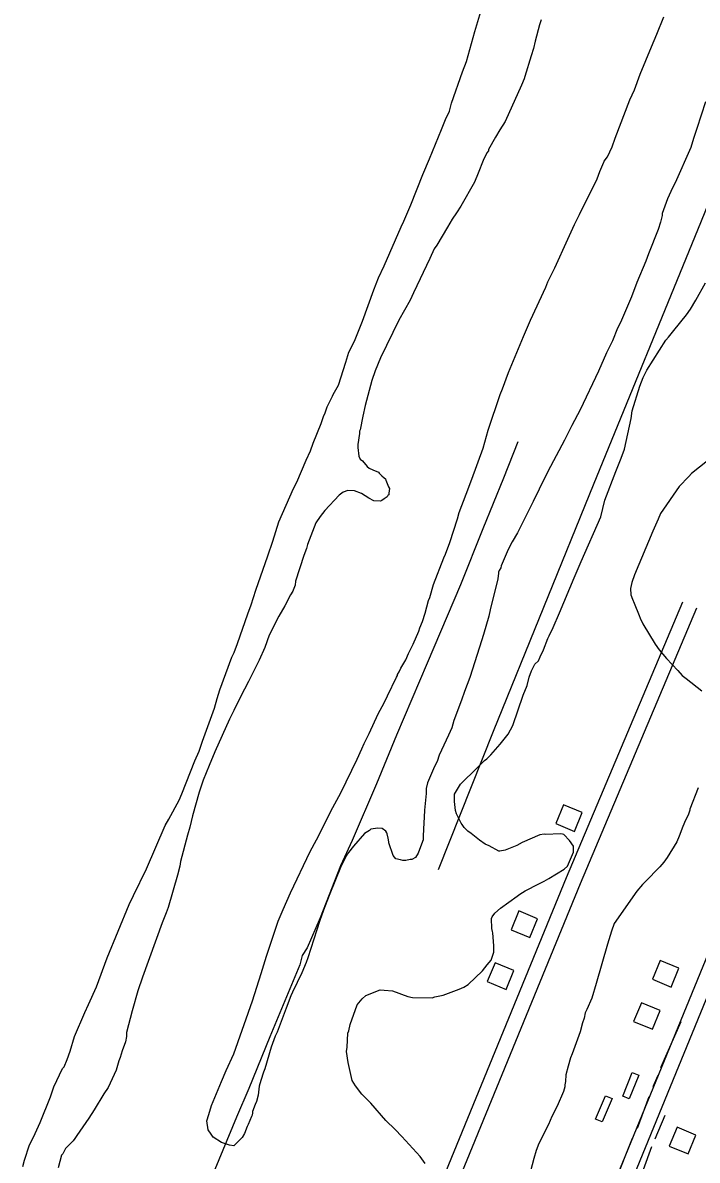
# Model space of a CAD drawing. Extents: x 3329332 to 3367211, y 631066 to 656469.
# Drawn here: x 3345618 to 3346946, y 650510 to 652751 of the extents above; entities that cross this region are included whole.
import ezdxf

# ---------------------------------------------------------------- set-up
doc = ezdxf.new("R2010")
doc.units = 0
for name, color, linetype in [('V-BLDG-OTLN', 7, 'Continuous'), ('V-ROAD-CNTR', 7, 'Continuous'), ('V-SITE-VEGE', 7, 'Continuous'), ('V-TOPO-SHOR', 7, 'Continuous')]:
    doc.layers.add(name, color=color, linetype=linetype)

msp = doc.modelspace()

# ---------------------------------------------------------------- linework, layer by layer
at = {"layer": 'V-BLDG-OTLN'}
for points in [[(3346703.8, 651158), (3346719.2, 651194.9), (3346682.2, 651210.3), (3346666.9, 651173.3)], [(3346616, 650949.1), (3346631.4, 650986), (3346594.4, 651001.4), (3346579.1, 650964.4)], [(3346569.1, 650846.9), (3346584.5, 650883.8), (3346547.5, 650899.1), (3346532.2, 650862.2)], [(3346894.3, 650851.4), (3346909.6, 650888.4), (3346872.6, 650903.7), (3346857.3, 650866.7)], [(3346857.3, 650768.4), (3346872.6, 650805.4), (3346835.6, 650820.6), (3346820.4, 650783.7)], [(3346830.6, 650677.6), (3346811.8, 650631.2), (3346798.8, 650636.5), (3346817.6, 650682.8)], [(3346777.8, 650631.9), (3346758.5, 650585.8), (3346745.6, 650591.2), (3346764.9, 650637.3)], [(3346905.9, 650575.3), (3346890.6, 650538.3), (3346927.6, 650523), (3346942.8, 650560)]]:
    msp.add_lwpolyline(points, close=True, dxfattribs=at)
at = {"layer": 'V-ROAD-CNTR'}
for points in [[(3346397, 650356.1), (3346688.1, 651066.9), (3346916.9, 651610)], [(3347250.7, 651609.4), (3346738.9, 650360.4), (3346687.6, 650235.4)], [(3347278.5, 651598), (3346766.7, 650349), (3346106.4, 648741.4)], [(3346423.9, 650342.8), (3346715.8, 651055.4), (3346944.6, 651598.3)]]:
    msp.add_lwpolyline(points, dxfattribs=at)
at = {"layer": 'V-SITE-VEGE'}
for points in [[(3346260, 652101.9), (3346270.6, 652123.5), (3346286.7, 652162.7), (3346309.2, 652224.7), (3346317.8, 652248.4), (3346329.5, 652272.1), (3346362.6, 652348.4), (3346368, 652359.8), (3346381.9, 652391.8), (3346405.4, 652451.6), (3346418.2, 652482.6), (3346441.8, 652540.4), (3346450.3, 652560), (3346457.8, 652576.5), (3346462.1, 652592), (3346483.6, 652653.9), (3346491.2, 652674.6), (3346507.5, 652733.5), (3346519.4, 652772.7)], [(3346148.9, 650841.1), (3346145.7, 650833.9), (3346136, 650810.1), (3346118.8, 650762.6), (3346114.6, 650754.4), (3346107.1, 650732.7), (3346094.1, 650690.3), (3346091.9, 650684.1), (3346086.5, 650667.6), (3346083.3, 650656.3), (3346081, 650638.7), (3346077.7, 650626.2), (3346075.6, 650620.1), (3346070.2, 650606.6), (3346070.2, 650603.5), (3346069.1, 650599.4), (3346068, 650596.3), (3346061.6, 650580.8), (3346059.5, 650576.7), (3346054.1, 650563.3), (3346049.9, 650555), (3346033.1, 650538.7), (3346024.8, 650539.8), (3346009.3, 650545.2), (3345992.8, 650555.7), (3345988.8, 650562), (3345982.7, 650570.4), (3345979.8, 650588.1), (3345984.1, 650600.5), (3345989.5, 650618), (3346008.7, 650665.5), (3346018.3, 650687.1), (3346033.3, 650720.1), (3346069.8, 650824.4), (3346087.1, 650878.1), (3346097.9, 650912.2), (3346120.5, 650981.4), (3346130.2, 651004.1), (3346145.1, 651037.1), (3346183.4, 651118.6), (3346196.2, 651141.2), (3346228.1, 651205.2), (3346244, 651234), (3346275.9, 651300), (3346285.5, 651320.6), (3346289.8, 651330.9), (3346299.4, 651350.5), (3346317.5, 651389.7), (3346329.2, 651411.3), (3346335.6, 651424.7), (3346353.7, 651461.8), (3346355.8, 651464.9), (3346355.8, 651467), (3346359, 651472.1), (3346362.2, 651479.3), (3346371.7, 651495.8), (3346377.1, 651508.2), (3346386.6, 651526.8), (3346397.3, 651552.5), (3346399.5, 651558.7), (3346404.8, 651571.1), (3346410.2, 651587.6), (3346416.7, 651612.5), (3346418.9, 651618.7), (3346426.5, 651644.5), (3346446.8, 651697.1), (3346450, 651704.3), (3346458.6, 651727.1), (3346473.7, 651773.5), (3346477, 651785.9), (3346490.9, 651822.1), (3346501.6, 651852), (3346524.2, 651912.9), (3346530.7, 651936.7), (3346534, 651948.1), (3346557.6, 652018.3), (3346561.9, 652029.6), (3346573.7, 652061.6), (3346603.7, 652132.8), (3346617.6, 652164.8), (3346647.4, 652229.8), (3346651.7, 652240.1), (3346665.5, 652267.9), (3346691.1, 652324.6), (3346703.9, 652353.5), (3346713.5, 652373.1), (3346748.6, 652443.2), (3346754, 652457.6), (3346761.4, 652476.2), (3346762.5, 652478.3), (3346768.8, 652486.5), (3346778.4, 652506.1), (3346783.8, 652523.6), (3346812.8, 652599), (3346822.3, 652618.6), (3346833.1, 652649.6), (3346855.5, 652703.2), (3346866.2, 652728), (3346880.1, 652762)], [(3346638.4, 652756.7), (3346635.2, 652746.4), (3346626.5, 652714.4), (3346623.2, 652699.9), (3346618.9, 652685.4), (3346605.9, 652645.1), (3346604.8, 652640), (3346599.5, 652627.6), (3346567.5, 652556.4), (3346556.9, 652540), (3346548.4, 652525.5), (3346534.6, 652500.8), (3346534.6, 652498.7), (3346531.4, 652494.6), (3346524, 652479.2), (3346514.3, 652454.4), (3346506.9, 652436.9), (3346480.3, 652389.5), (3346471.9, 652376.1), (3346463.4, 652363.8), (3346453.9, 652348.3), (3346432.7, 652312.3), (3346427.4, 652305.1), (3346418.9, 652286.5), (3346386.9, 652218.5), (3346380.5, 652204.1), (3346358.3, 652164.9), (3346322.1, 652090.7), (3346311.4, 652064.9), (3346304.9, 652046.3), (3346291.9, 651996.7), (3346287.5, 651976), (3346282, 651949.1), (3346280.9, 651946), (3346280.8, 651941.9), (3346277.4, 651920.1), (3346277.4, 651913.9), (3346279.2, 651897.3), (3346282.3, 651891), (3346286.4, 651887.9), (3346295.6, 651876.4), (3346299.7, 651873.2), (3346306.9, 651870), (3346318.2, 651865.7), (3346319.3, 651863.6), (3346324.4, 651858.4), (3346329.5, 651854.2), (3346331.6, 651852.1), (3346332.6, 651850), (3346337.6, 651836.4), (3346339.6, 651833.3), (3346338.5, 651824), (3346338.4, 651820.9), (3346336.3, 651819.8), (3346335.3, 651816.7), (3346329, 651812.7), (3346324.8, 651809.6), (3346321.7, 651808.6), (3346309.2, 651808.8), (3346298.9, 651814.1), (3346284.5, 651823.6), (3346279.4, 651825.7), (3346276.3, 651826.8), (3346271.1, 651829), (3346257.6, 651829.1), (3346248.3, 651826.1), (3346240.9, 651820), (3346212.6, 651790.3), (3346203.1, 651777.9), (3346194.6, 651765.6), (3346178.5, 651723.3), (3346176.4, 651715), (3346171, 651701.6), (3346154.8, 651651), (3346153.7, 651642.7), (3346150.4, 651633.4), (3346149.4, 651631.3), (3346145.1, 651624.1), (3346133.5, 651602.5), (3346121.8, 651581.9), (3346102.7, 651544.8), (3346094.1, 651520), (3346083.4, 651495.3), (3346062.1, 651453), (3346046.2, 651423.1), (3346033.4, 651396.3), (3346024.9, 651378.8), (3345996.1, 651314.9), (3345984.4, 651288.1)], [(3346962.1, 652595.1), (3346944.8, 652542.4), (3346938.3, 652522.8), (3346932.9, 652505.2), (3346902, 652435.1), (3346896.7, 652425.8), (3346887.1, 652404.1), (3346876.3, 652375.2), (3346876.3, 652371.1), (3346873, 652357.6), (3346868.7, 652343.2), (3346849.4, 652295.7), (3346844.1, 652281.2), (3346826.9, 652238.9), (3346816.2, 652211.1), (3346794.8, 652160.5), (3346788.5, 652149.2), (3346778.8, 652124.4), (3346767.1, 652100.7), (3346751.1, 652064.6), (3346714.9, 651988.3), (3346699, 651957.4), (3346684.1, 651928.6), (3346651.2, 651866.7), (3346634.1, 651831.7), (3346622.4, 651808), (3346591.6, 651746.1), (3346581, 651728.6), (3346573.5, 651713.2), (3346559.7, 651681.2), (3346558.6, 651677.1), (3346555.4, 651671.9), (3346554.3, 651668.8), (3346554.3, 651666.7), (3346553.1, 651655.3), (3346537.8, 651594.4), (3346535.6, 651581.9), (3346524.8, 651545.8), (3346517.2, 651521), (3346497.8, 651461.1), (3346487.1, 651433.2), (3346481.7, 651416.7), (3346466.7, 651376.4), (3346462.3, 651361.9), (3346455.9, 651347.5), (3346437.8, 651308.3), (3346433.5, 651295.9), (3346428.2, 651285.6), (3346414.3, 651253.6), (3346412.1, 651242.3), (3346412, 651232.9), (3346408.5, 651199.8), (3346408.3, 651186.3), (3346407.1, 651174.9), (3346405.8, 651149), (3346405.7, 651141.7), (3346397.1, 651117), (3346396, 651114.9), (3346390.7, 651106.7), (3346383.4, 651102.6), (3346380.3, 651102.7), (3346372, 651100.7), (3346365.7, 651100.8), (3346361.6, 651101.9), (3346352.3, 651104), (3346347.2, 651110.3), (3346338.2, 651135.3), (3346338.2, 651137.4), (3346337.3, 651144.7), (3346335.3, 651153), (3346334.3, 651155.1), (3346332.2, 651158.2), (3346325, 651163.5), (3346316.8, 651164.6), (3346303.3, 651162.7), (3346300.1, 651159.7), (3346290.7, 651153.6), (3346268.6, 651128.9), (3346259.1, 651116.6), (3346257, 651113.5), (3346251.7, 651104.3), (3346243.2, 651086.7), (3346220.7, 651032), (3346210, 651003.1), (3346202.5, 650982.5), (3346178.8, 650909.2), (3346175.5, 650899.9), (3346167, 650879.2), (3346148.9, 650841.1)], [(3346494, 651158.3), (3346486.9, 651165.6), (3346482.8, 651171.9), (3346480.7, 651174), (3346471.6, 651192.8), (3346469.6, 651199), (3346467.8, 651216.7), (3346468, 651231.2), (3346479.6, 651250.8), (3346491.2, 651263.1), (3346500.6, 651271.2), (3346526.9, 651297.9), (3346531.1, 651300.9), (3346539.5, 651309.1), (3346557.4, 651329.6), (3346567.9, 651343), (3346573.2, 651349.2), (3346582.7, 651366.7), (3346603.2, 651426.6), (3346610.6, 651445.1), (3346615, 651461.7), (3346619.3, 651474.1), (3346625.7, 651487.5), (3346633, 651493.6), (3346636.2, 651501.9), (3346642.6, 651515.3), (3346651.2, 651538), (3346654.4, 651543.1), (3346661.9, 651559.6), (3346674.7, 651588.5), (3346703.5, 651657.6), (3346717.4, 651689.6), (3346755.8, 651777.3), (3346763.5, 651810.4), (3346785, 651867.1), (3346795.7, 651892.9), (3346802.1, 651910.5), (3346815.3, 651971.5), (3346817.6, 651986), (3346832.7, 652034.6), (3346839.1, 652052.1), (3346846.6, 652066.5), (3346883.6, 652125.2), (3346888.9, 652131.3), (3346899.4, 652144.7), (3346924.7, 652175.5), (3346932.1, 652186.8), (3346942.7, 652204.3), (3346961.8, 652238.3)], [(3345617.7, 650498.2), (3345621, 650510.6), (3345630.7, 650540.6), (3345639.2, 650556), (3345652, 650584.9), (3345672.3, 650635.5), (3345678.8, 650655.1), (3345695.9, 650691.2), (3345699, 650694.2), (3345705.4, 650708.7), (3345710.8, 650725.2), (3345719.5, 650754.1), (3345739.7, 650801.6), (3345747.2, 650817.1), (3345763.2, 650852.1), (3345783.6, 650908.9), (3345827.4, 651014.1), (3345836, 651031.7), (3345861.5, 651084.2), (3345897.8, 651169.9), (3345905.2, 651182.2), (3345925.4, 651219.3), (3345930.8, 651231.7), (3345956.5, 651296.7), (3345965, 651316.3), (3345971.5, 651335.9), (3345995.1, 651401), (3346000.5, 651419.6), (3346005.9, 651437.1), (3346029.5, 651501.1), (3346033.8, 651510.4), (3346040.2, 651528), (3346060.7, 651586.8), (3346067.1, 651604.4), (3346076.8, 651633.3), (3346100.5, 651700.4), (3346110.2, 651729.3), (3346122, 651767.5), (3346143.4, 651817.1), (3346150.9, 651833.6), (3346157.2, 651845.9), (3346175.4, 651889.3), (3346183.9, 651907.8), (3346189.3, 651922.3), (3346205.4, 651961.5), (3346209.7, 651974.9), (3346212.9, 651982.1), (3346217.2, 651994.5), (3346227.8, 652015.1), (3346228.9, 652018.2), (3346239.5, 652036.8), (3346253.5, 652082.2), (3346260, 652101.9)], [(3346965.7, 651887.7), (3346934.3, 651863.2), (3346929, 651857), (3346910.1, 651837.6), (3346873.1, 651784.1), (3346868.8, 651772.8), (3346858.2, 651749), (3346821.8, 651663.4), (3346816.5, 651647.9), (3346814.2, 651636.5), (3346815.1, 651624.1), (3346818.1, 651615.7), (3346821.1, 651607.4), (3346831.2, 651583.4), (3346833.2, 651578.2), (3346838.3, 651566.8), (3346862.7, 651527), (3346870.8, 651515.5), (3346885.1, 651498.8), (3346907.6, 651474.6), (3346915.8, 651465.2), (3346924, 651458.9), (3346954.8, 651434.6)], [(3345984.4, 651288.1), (3345972.6, 651259.2), (3345965, 651235.4), (3345952, 651188.9), (3345946.5, 651166.1), (3345942.2, 651150.6), (3345928.1, 651099), (3345926.9, 651089.6), (3345922.5, 651072.1), (3345904.1, 651008), (3345899.8, 650997.7), (3345892.3, 650978.1), (3345853.7, 650870.7), (3345844, 650843.8), (3345833.1, 650804.6), (3345822.2, 650762.2), (3345822.1, 650753.9), (3345819.9, 650743.5), (3345813.5, 650726), (3345809.2, 650712.6), (3345807, 650706.4), (3345801.6, 650687.8), (3345785.6, 650653.7), (3345777.2, 650641.4), (3345758.1, 650609.5), (3345747.5, 650593), (3345724.3, 650559.1), (3345720.1, 650552.9), (3345716.9, 650548.8), (3345702.2, 650533.4), (3345696.9, 650523.1), (3345693.7, 650520.1), (3345687.2, 650495.3)], [(3346947.3, 651243.9), (3346931.2, 651201.6), (3346931.2, 651199.5), (3346927.9, 651190.2), (3346922.6, 651179.9), (3346917.3, 651167.5), (3346909.8, 651148.9), (3346905.5, 651137.6), (3346886.4, 651106.7), (3346880.1, 651097.5), (3346871.7, 651088.2), (3346843.3, 651058.5), (3346838.1, 651053.4), (3346826.5, 651040), (3346782.1, 650976.3), (3346776.8, 650961.8), (3346769.2, 650936), (3346746.5, 650858.5), (3346737.8, 650829.6), (3346728.2, 650806.9), (3346725, 650800.7), (3346722.8, 650790.4), (3346719.6, 650781.1), (3346715.2, 650763.5), (3346699.1, 650720.1)], [(3346410.2, 650503.9), (3346400, 650517.5), (3346364.2, 650557.3), (3346350.8, 650571), (3346332.4, 650588.8), (3346302.7, 650622.4), (3346285.3, 650640.3), (3346273.1, 650657), (3346266, 650667.5), (3346258.1, 650702.8), (3346255.3, 650724.6), (3346256.4, 650732.9), (3346257.8, 650760.9), (3346259.9, 650765), (3346262.1, 650777.4), (3346276.1, 650816.7), (3346285.6, 650828), (3346292.9, 650835.1), (3346321.1, 650846.2), (3346329.4, 650845.1), (3346345.9, 650843.8), (3346375.9, 650833.1), (3346385.2, 650830.9), (3346423.6, 650830.4), (3346428.8, 650832.4), (3346445.4, 650835.3), (3346476.7, 650847.4), (3346486.1, 650851.4), (3346494.4, 650856.5), (3346522.7, 650883.1), (3346532.2, 650895.4), (3346539.6, 650904.7), (3346545, 650920.1), (3346545.1, 650932.6), (3346543.4, 650958.5), (3346542.4, 650960.6), (3346541.4, 650966.9), (3346540.6, 650986.6), (3346541.7, 650989.7), (3346547, 650996.9), (3346558.5, 651007.1), (3346591, 651030.5), (3346596.2, 651034.6), (3346606.6, 651040.7), (3346633.8, 651054.9), (3346644.2, 651060), (3346653.6, 651065), (3346683.9, 651083.3), (3346690.2, 651089.5), (3346702, 651117.3), (3346702.1, 651128.7), (3346694, 651140.2), (3346682.7, 651151.8), (3346680.6, 651152.8), (3346675.5, 651152.9), (3346647.4, 651152.2), (3346644.3, 651152.3), (3346636, 651151.3), (3346600.6, 651136.2), (3346590.1, 651130.1), (3346567.2, 651121.1), (3346556.8, 651119.1), (3346554.7, 651119.1), (3346536.2, 651129.7), (3346527.9, 651133), (3346516.6, 651140.4), (3346500.2, 651154.1), (3346494, 651158.3)], [(3346699.1, 650720.1), (3346695.9, 650711.9), (3346691.5, 650695.3), (3346687.2, 650678.8), (3346686, 650665.3), (3346684.9, 650659.1), (3346684.8, 650655), (3346682.6, 650645.7), (3346669.8, 650616.8), (3346659.2, 650596.2), (3346652.8, 650580.7), (3346633.6, 650543.6), (3346628.3, 650529.2), (3346623.9, 650513.6), (3346614.1, 650476.4)]]:
    msp.add_lwpolyline(points, dxfattribs=at)
at = {"layer": 'V-TOPO-SHOR'}
for p, q in [((3346873.6, 650692.7), (3346913.8, 650783.7)), ((3346858.7, 650655.3), (3346868.6, 650677.8)), ((3346827.8, 650573.2), (3346850.7, 650635.6)), ((3346862.9, 650552.5), (3346882.2, 650598.8)), ((3346783.5, 650466.8), (3346818.4, 650553.6)), ((3346839.7, 650492.4), (3346856.1, 650537.6))]:
    msp.add_line(p, q, dxfattribs=at)
for points in [[(3346435.9, 651082.7), (3346544.2, 651355.4), (3346742.6, 651843.7), (3346946.5, 652342.9), (3347108.2, 652739), (3347257.2, 653094.3), (3347285.3, 653169), (3347284.7, 653178.5), (3347279.3, 653189.5), (3347278, 653189.5), (3347157.3, 653244.2), (3347142.5, 653259.4), (3347139.9, 653267.6), (3347141.4, 653281.2), (3347151.5, 653320.6), (3347298.9, 653661), (3347346.8, 653787.2), (3347349.6, 653795.3), (3347349.8, 653813), (3347333.5, 653856.9)], [(3346592.2, 651925.4), (3346564.3, 651853.4), (3346523.6, 651753.7), (3346479.3, 651643.9), (3346413.8, 651489), (3346353.7, 651347.6), (3346314.4, 651251.7), (3346266.3, 651140), (3346243.5, 651090.2), (3346203.2, 650988), (3346177.4, 650928.6), (3346167.6, 650913.8), (3346163.5, 650895.5), (3346103.9, 650753.1), (3346063.1, 650651.5), (3346038.8, 650595.4), (3345977.1, 650446.3), (3345967, 650425.8)]]:
    msp.add_lwpolyline(points, dxfattribs=at)

doc.saveas('drawing.dxf')
